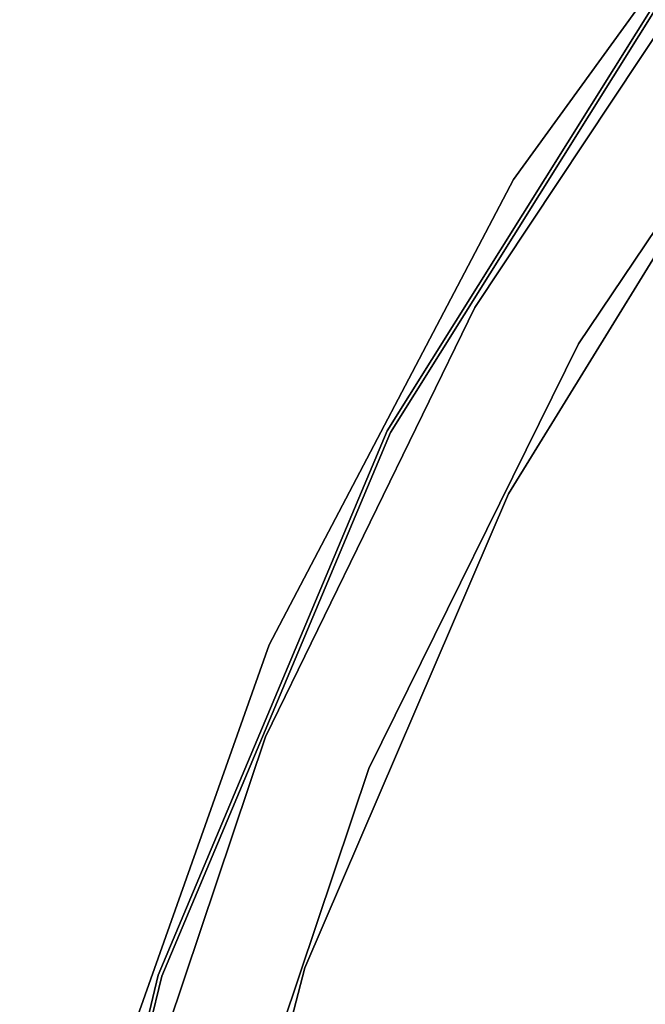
# Model space of a CAD drawing. Extents: x -91 to 91, y -91 to 262.
# Tile 293 of 480: x -50 to -42, y 16 to 29. Entities that reach past the tile are written whole.
import ezdxf

# ---------------------------------------------------------------- set-up
doc = ezdxf.new("R2010")
doc.units = 0
doc.header["$LTSCALE"] = 25.4
doc.layers.get('0').update_dxf_attribs({"linetype": 'CONTINUOUS'})

# ---------------------------------------------------------------- blocks, each defined once
blk = doc.blocks.new('ETE0_STL_1')
at = {"color": 0}
for p, q in [((-39.273, 32.927, 162.508), (-43.559, 27.003, 162.508)), ((-43.559, 27.003, 164.508), (-39.273, 32.927, 164.508)), ((-43.559, 27.003, 164.508), (-39.273, 32.927, 164.508)), ((-39.273, 32.927, 162.508), (-43.559, 27.003, 162.508)), ((-40.427, 30.762, 327.508), (-44.097, 25.222, 327.508)), ((-44.097, 25.222, 321.008), (-40.427, 30.762, 321.008)), ((-40.427, 30.762, 327.508), (-44.097, 25.222, 327.508)), ((-44.097, 25.222, 321.008), (-40.427, 30.762, 321.008)), ((-40.958, 30.472, 327.508), (-45.316, 23.507, 327.508)), ((-45.316, 23.507, 160.508), (-40.958, 30.472, 160.508)), ((-40.958, 30.472, 327.508), (-45.316, 23.507, 327.508)), ((-45.316, 23.507, 160.508), (-40.958, 30.472, 160.508)), ((-45.271, 23.484, 327.508), (-40.918, 30.442, 327.508)), ((-40.918, 30.442, 160.508), (-45.271, 23.484, 160.508)), ((-40.918, 30.442, 160.508), (-45.271, 23.484, 160.508)), ((-45.271, 23.484, 327.508), (-40.918, 30.442, 327.508)), ((-42.658, 24.715, 327.508), (-38.983, 30.18, 327.508)), ((-38.983, 30.18, 321.008), (-42.658, 24.715, 321.008)), ((-38.983, 30.18, 321.008), (-42.658, 24.715, 321.008)), ((-42.658, 24.715, 327.508), (-38.983, 30.18, 327.508)), ((-39.871, 28.741, 327.508), (-43.631, 22.629, 327.508)), ((-43.631, 22.629, 328.508), (-39.871, 28.741, 328.508)), ((-43.631, 22.629, 328.508), (-39.871, 28.741, 328.508)), ((-39.871, 28.741, 327.508), (-43.631, 22.629, 327.508)), ((-43.559, 27.003, 162.508), (-46.959, 20.529, 162.508)), ((-46.959, 20.529, 164.508), (-43.559, 27.003, 164.508)), ((-46.959, 20.529, 164.508), (-43.559, 27.003, 164.508)), ((-43.559, 27.003, 162.508), (-46.959, 20.529, 162.508)), ((-43.559, 27.003, 164.508), (-43.559, 27.003, 162.508)), ((-43.559, 27.003, 164.508), (-43.559, 27.003, 162.508)), ((-44.097, 25.222, 327.508), (-47.011, 19.25, 327.508)), ((-47.011, 19.25, 321.008), (-44.097, 25.222, 321.008)), ((-44.097, 25.222, 327.508), (-47.011, 19.25, 327.508)), ((-47.011, 19.25, 321.008), (-44.097, 25.222, 321.008)), ((-44.097, 25.222, 327.508), (-44.097, 25.222, 321.008)), ((-44.097, 25.222, 327.508), (-44.097, 25.222, 321.008)), ((-45.571, 18.809, 327.508), (-42.658, 24.715, 327.508)), ((-42.658, 24.715, 321.008), (-45.571, 18.809, 321.008)), ((-42.658, 24.715, 321.008), (-45.571, 18.809, 321.008)), ((-45.571, 18.809, 327.508), (-42.658, 24.715, 327.508)), ((-42.658, 24.715, 321.008), (-42.658, 24.715, 327.508)), ((-42.658, 24.715, 321.008), (-42.658, 24.715, 327.508)), ((-45.316, 23.507, 327.508), (-48.5, 15.933, 327.508)), ((-48.5, 15.933, 160.508), (-45.316, 23.507, 160.508)), ((-45.316, 23.507, 327.508), (-48.5, 15.933, 327.508)), ((-48.5, 15.933, 160.508), (-45.316, 23.507, 160.508)), ((-48.452, 15.918, 327.508), (-45.271, 23.484, 327.508)), ((-45.271, 23.484, 160.508), (-48.452, 15.918, 160.508)), ((-45.271, 23.484, 160.508), (-48.452, 15.918, 160.508)), ((-48.452, 15.918, 327.508), (-45.271, 23.484, 327.508)), ((-45.316, 23.507, 327.508), (-45.316, 23.507, 160.508)), ((-45.316, 23.507, 327.508), (-45.316, 23.507, 160.508)), ((-45.271, 23.484, 327.508), (-45.271, 23.484, 160.508)), ((-45.271, 23.484, 327.508), (-45.271, 23.484, 160.508)), ((-43.631, 22.629, 327.508), (-46.461, 16.035, 327.508)), ((-46.461, 16.035, 328.508), (-43.631, 22.629, 328.508)), ((-46.461, 16.035, 328.508), (-43.631, 22.629, 328.508)), ((-43.631, 22.629, 327.508), (-46.461, 16.035, 327.508)), ((-43.631, 22.629, 328.508), (-43.631, 22.629, 327.508)), ((-43.631, 22.629, 328.508), (-43.631, 22.629, 327.508)), ((-46.959, 20.529, 162.508), (-49.402, 13.637, 162.508)), ((-49.402, 13.637, 164.508), (-46.959, 20.529, 164.508)), ((-49.402, 13.637, 164.508), (-46.959, 20.529, 164.508)), ((-46.959, 20.529, 162.508), (-49.402, 13.637, 162.508)), ((-46.959, 20.529, 164.508), (-46.959, 20.529, 162.508)), ((-46.959, 20.529, 164.508), (-46.959, 20.529, 162.508)), ((-47.011, 19.25, 327.508), (-49.122, 12.949, 327.508)), ((-49.122, 12.949, 321.008), (-47.011, 19.25, 321.008)), ((-49.122, 12.949, 321.008), (-47.011, 19.25, 321.008)), ((-47.011, 19.25, 327.508), (-49.122, 12.949, 327.508)), ((-47.011, 19.25, 327.508), (-47.011, 19.25, 321.008)), ((-47.011, 19.25, 327.508), (-47.011, 19.25, 321.008)), ((-47.671, 12.567, 327.508), (-45.571, 18.809, 327.508)), ((-45.571, 18.809, 321.008), (-47.671, 12.567, 321.008)), ((-45.571, 18.809, 321.008), (-47.671, 12.567, 321.008)), ((-47.671, 12.567, 327.508), (-45.571, 18.809, 327.508)), ((-45.571, 18.809, 321.008), (-45.571, 18.809, 327.508)), ((-45.571, 18.809, 321.008), (-45.571, 18.809, 327.508)), ((-46.461, 16.035, 327.508), (-48.3, 9.1, 327.508)), ((-48.3, 9.1, 328.508), (-46.461, 16.035, 328.508)), ((-48.3, 9.1, 328.508), (-46.461, 16.035, 328.508)), ((-46.461, 16.035, 327.508), (-48.3, 9.1, 327.508)), ((-46.461, 16.035, 328.508), (-46.461, 16.035, 327.508)), ((-46.461, 16.035, 328.508), (-46.461, 16.035, 327.508)), ((-48.5, 15.933, 327.508), (-50.428, 7.947, 327.508)), ((-50.428, 7.947, 160.508), (-48.5, 15.933, 160.508)), ((-48.5, 15.933, 327.508), (-50.428, 7.947, 327.508)), ((-50.428, 7.947, 160.508), (-48.5, 15.933, 160.508)), ((-50.378, 7.939, 327.508), (-48.452, 15.918, 327.508)), ((-48.452, 15.918, 160.508), (-50.378, 7.939, 160.508)), ((-48.452, 15.918, 160.508), (-50.378, 7.939, 160.508)), ((-50.378, 7.939, 327.508), (-48.452, 15.918, 327.508)), ((-48.5, 15.933, 327.508), (-48.5, 15.933, 160.508)), ((-48.5, 15.933, 327.508), (-48.5, 15.933, 160.508)), ((-48.452, 15.918, 160.508), (-48.452, 15.918, 327.508)), ((-48.452, 15.918, 160.508), (-48.452, 15.918, 327.508))]:
    blk.add_line(p, q, dxfattribs=at)

msp = doc.modelspace()

# ---------------------------------------------------------------- block references
at = {"color": 253}
msp.add_blockref('ETE0_STL_1', (0, 0), dxfattribs=at)

doc.saveas('drawing.dxf')
